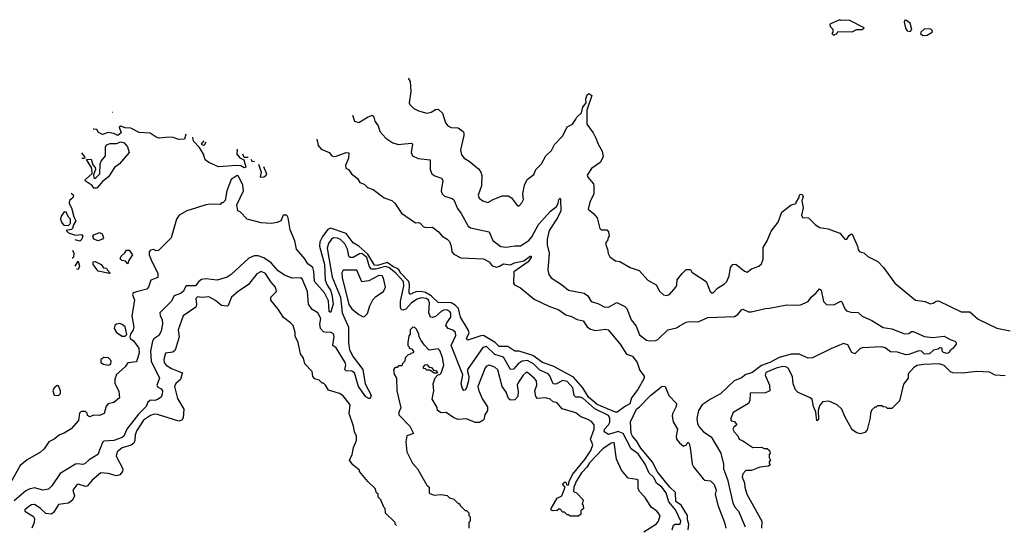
# Model space of a CAD drawing. Extents: x 2348354 to 2479840, y 460476 to 613653.
# Tile 257 of 305: x 2427221 to 2434169, y 596206 to 599772. Entities that reach past the tile are written whole.
import ezdxf

# ---------------------------------------------------------------- set-up
doc = ezdxf.new("R2010")
doc.units = 0

msp = doc.modelspace()

# ---------------------------------------------------------------- linework, layer by layer
at = {"layer": '0CON05XD'}
for points in [[(2432965, 599660), (2432975, 599670), (2432988.3, 599671.7), (2432995, 599690), (2433095, 599687.5), (2433125, 599702.5), (2433165, 599702.5), (2433180, 599715), (2433075, 599770), (2433015, 599767.5), (2433005, 599772.5), (2432938.3, 599741.7), (2432940, 599725), (2432960, 599705), (2432960, 599685), (2432952.5, 599675), (2432965, 599660)], [(2433505, 599690), (2433515.6, 599704.4), (2433505, 599746.9), (2433475, 599770), (2433465, 599767.5), (2433461.2, 599755), (2433471.7, 599711.7), (2433483.3, 599693.3), (2433505, 599690)], [(2433595, 599660), (2433625, 599663.8), (2433660, 599685), (2433662.5, 599695), (2433650, 599705), (2433605, 599708.1), (2433580, 599685), (2433578, 599675), (2433595, 599660)], [(2429961.9, 599359.9), (2429976.4, 599336.4), (2429982, 599265), (2429970, 599185), (2429973.3, 599175), (2430002.5, 599145), (2430035, 599128.8), (2430095, 599114), (2430125, 599120.8), (2430155, 599138.8), (2430175, 599141.2), (2430205, 599112.5), (2430226.7, 599045), (2430243.3, 599025), (2430265, 599012), (2430315, 599008.8), (2430350, 598985), (2430356.2, 598975), (2430356, 598955), (2430332, 598855), (2430338.3, 598818.3), (2430356.7, 598795), (2430393.3, 598775), (2430459.5, 598719.5), (2430476.1, 598696.1), (2430483, 598673), (2430479.3, 598600.7), (2430457.5, 598535), (2430463.6, 598513.6), (2430490, 598495), (2430525, 598482.5), (2430562.5, 598505), (2430625, 598530), (2430669.3, 598529.3), (2430692.5, 598515), (2430735, 598460), (2430745, 598460), (2430765, 598480), (2430776.4, 598503.6), (2430772.5, 598545), (2430782.5, 598605), (2430802.5, 598645), (2430848.3, 598681.7), (2430862.5, 598715), (2430903, 598757), (2430935, 598812.5), (2430975, 598850), (2430995, 598892.5), (2431055, 598952.5), (2431083.6, 599016.4), (2431122.5, 599035), (2431145, 599070), (2431152.5, 599085), (2431186, 599115), (2431196, 599155), (2431218, 599185), (2431215.7, 599215), (2431225, 599243.3), (2431237, 599253), (2431257.7, 599237.7), (2431224, 599135), (2431223.8, 599035), (2431267.5, 598975), (2431287, 598937), (2431302.5, 598895), (2431332.5, 598845), (2431337.5, 598805), (2431317.5, 598765), (2431257, 598723), (2431226.2, 598675), (2431231.2, 598661.2), (2431270, 598615), (2431272.5, 598597.5), (2431273.3, 598545), (2431243.3, 598485), (2431232.5, 598435), (2431273, 598403), (2431296.1, 598376.1), (2431315, 598300), (2431325, 598290), (2431365, 598290), (2431377, 598277), (2431380, 598245), (2431373, 598237), (2431370, 598215), (2431358.3, 598201.7), (2431357.5, 598185), (2431370, 598155), (2431373, 598123), (2431385, 598100), (2431425, 598072.5), (2431455, 598067.5), (2431530, 598025), (2431593.6, 598003.6), (2431652.5, 597935), (2431713, 597903), (2431737, 597857), (2431765, 597832.5), (2431785, 597827.5), (2431806.1, 597833.9), (2431852, 597885), (2431858.1, 597901.9), (2431861.5, 597938.5), (2431895, 597982.5), (2431925, 598010), (2431955, 598010), (2431965, 597992.5), (2432065, 597926.2), (2432094.2, 597855), (2432105, 597846), (2432115, 597846.2), (2432145, 597878.8), (2432195, 597908.8), (2432211.2, 597925), (2432228, 597965), (2432236.7, 598025), (2432253.9, 598046.1), (2432275, 598047.5), (2432335, 597998.8), (2432355, 597992.5), (2432383.9, 598016.1), (2432436.1, 598033.9), (2432455, 598050), (2432466.4, 598083.6), (2432467.5, 598165), (2432496.7, 598213.3), (2432525, 598280), (2432572.5, 598345), (2432600, 598415), (2432665, 598467.5), (2432700, 598475), (2432700, 598485), (2432721.7, 598518.3), (2432723.9, 598536.1), (2432735, 598542.5), (2432745, 598537.5), (2432748.8, 598525), (2432740, 598495), (2432748.6, 598445), (2432738.8, 598395), (2432745, 598377.5), (2432786.1, 598376.1), (2432835, 598327.5), (2432865, 598307.5), (2432926.4, 598296.4), (2433007.7, 598267.7), (2433045, 598223.3), (2433057.5, 598225), (2433075, 598250), (2433085, 598260), (2433095, 598260), (2433132.5, 598175), (2433138.3, 598148.3), (2433150, 598135), (2433177, 598127), (2433205, 598102.5), (2433276.4, 598066.4), (2433317.5, 598025), (2433397.5, 597915), (2433542.5, 597795), (2433610, 597785), (2433645, 597768.8), (2433667.1, 597772.9), (2433687.5, 597787.5), (2433705, 597788.8), (2433865, 597711.2), (2433925, 597711.2), (2433985, 597659.2), (2434115, 597596.9), (2434209.1, 597579.1)], [(2427877.2, 599120.8), (2427879.4, 599119.4)], [(2429570.4, 599098.4), (2429585, 599057.5), (2429615, 599046.7), (2429675, 599085.8), (2429708, 599098), (2429720, 599085), (2429726.4, 599056.4), (2429750, 599025), (2429763.3, 598985), (2429805, 598936.7), (2429854.2, 598904.2), (2429895, 598891.2), (2429913.8, 598893.8), (2429985, 598902.5), (2429992.5, 598895), (2429983.8, 598835), (2429992.3, 598812.3), (2430034.1, 598794.1), (2430117.5, 598785), (2430118.8, 598715), (2430130, 598685), (2430150.5, 598670.5), (2430196.7, 598655), (2430207.3, 598637.3), (2430196, 598565), (2430202, 598545), (2430218.8, 598528.8), (2430271.9, 598511.9), (2430285, 598501.2), (2430310, 598440), (2430336.9, 598405), (2430385.5, 598315.5), (2430402.5, 598305), (2430535, 598276), (2430560, 598215), (2430616.1, 598173.9), (2430655, 598167.1), (2430715, 598177.5), (2430755, 598176.7), (2430815, 598214), (2430835, 598240), (2430881, 598329), (2430967.6, 598422.4), (2431009.6, 598455), (2431020.5, 598475), (2431024.6, 598505.4), (2431035, 598513.3), (2431037.8, 598505), (2431039.5, 598425), (2431015.5, 598375), (2430957.5, 598285), (2430943.3, 598225), (2430944, 598185), (2430957.5, 598125), (2430948.1, 598005), (2430955.6, 597975), (2430970.9, 597950.9), (2431045.4, 597905.4), (2431094.4, 597864.4), (2431205, 597844.3), (2431230, 597825), (2431254.2, 597785), (2431300.9, 597770.9), (2431345, 597748), (2431375, 597746), (2431435, 597776.7), (2431490.5, 597750.5), (2431506.2, 597735), (2431536.1, 597656.1), (2431570.7, 597610.7), (2431595, 597550), (2431645, 597513.3), (2431666.4, 597506.4), (2431709.5, 597510.5), (2431725, 597517.5), (2431795, 597586.2), (2431855, 597600), (2431870.8, 597609.2), (2431925, 597638.8), (2431946.4, 597643.6), (2432008.3, 597641.7), (2432077, 597673), (2432265, 597678), (2432287.9, 597692.1), (2432315, 597726.7), (2432325, 597730), (2432365, 597711.2), (2432381.7, 597711.7), (2432485, 597736.7), (2432513, 597737), (2432635, 597761.2), (2432725, 597760), (2432785, 597783.8), (2432806.9, 597815), (2432842.5, 597845), (2432865, 597874), (2432876, 597866), (2432892, 597785), (2432915, 597764.2), (2432965, 597760.8), (2433015, 597787.5), (2433023.3, 597783.3), (2433043.3, 597733.3), (2433055, 597720), (2433085, 597710.6), (2433136.9, 597706.9), (2433165, 597682.5), (2433235, 597650.8), (2433315, 597602.5), (2433375, 597592.9), (2433465, 597556.2), (2433495, 597558.8), (2433515, 597573.3), (2433525, 597573.8), (2433605, 597537.5), (2433665, 597530), (2433745, 597540), (2433786.2, 597516.2), (2433820, 597505), (2433830, 597495), (2433830, 597485), (2433807.5, 597455), (2433783.6, 597436.4), (2433780, 597425), (2433765, 597418.8), (2433740, 597425), (2433730, 597435), (2433730, 597455), (2433715, 597457.5), (2433701.7, 597448.3), (2433669.3, 597440.7), (2433640, 597415), (2433605, 597414.3), (2433583.8, 597433.8), (2433565, 597438), (2433495, 597410), (2433475, 597408.9), (2433415, 597428.1), (2433365, 597430.6), (2433327.9, 597457.9), (2433305, 597465.6), (2433165, 597458.9), (2433148.9, 597451.1), (2433115, 597416.2), (2433094, 597425), (2433065, 597478.8), (2433035, 597487.8), (2432945, 597452), (2432815, 597388.1), (2432785, 597384.2), (2432722.3, 597412.3), (2432665, 597413.5), (2432580.7, 597389.3), (2432515, 597355.3), (2432456.3, 597333.7), (2432387.9, 597282.1), (2432345, 597269.7), (2432315, 597247.5), (2432263.5, 597225), (2432167.4, 597132.6), (2432100.8, 597099.2), (2432036.9, 597055), (2432012.1, 597015), (2431999.8, 596960.2), (2432004, 596924), (2432013.3, 596903.3), (2432045.7, 596865), (2432100.2, 596830.2), (2432168, 596715), (2432187.7, 596637.7), (2432187.1, 596605), (2432215, 596530), (2432254.3, 596364.3), (2432268, 596335), (2432292.5, 596305), (2432341.4, 596195)], [(2428393.9, 598965.7), (2428385, 598930), (2428345, 598926.7), (2428305, 598941.2), (2428275, 598943.8), (2428205, 598938), (2428184.3, 598944.3), (2428142.3, 598972.3), (2428065, 598976.7), (2428006.4, 599006.4), (2427965, 599010), (2427935, 599022.5), (2427922.5, 599015), (2427936.7, 598975), (2427915, 598956.7), (2427885, 598970), (2427845, 598977.5), (2427805, 598963.3), (2427777, 598977), (2427765, 598997.5), (2427745, 599001.2), (2427739.4, 598999.6)], [(2428756, 598858.3), (2428752.5, 598825), (2428775, 598797.5), (2428803, 598783), (2428818.3, 598731.7), (2428805, 598727.5), (2428781.1, 598741.1), (2428754.7, 598744.7), (2428625, 598734.4), (2428555, 598764.6), (2428531.1, 598785), (2428518.1, 598825), (2428490.5, 598870.5), (2428448.8, 598915), (2428442.7, 598943.6)], [(2429317.8, 598929.6), (2429326.7, 598885), (2429349.5, 598859.5), (2429406.1, 598836.1), (2429423, 598813), (2429435, 598807.5), (2429455, 598810), (2429525, 598836), (2429543, 598833), (2429541.2, 598795), (2429521.2, 598745), (2429522.5, 598725), (2429542.5, 598715), (2429563.3, 598685), (2429605, 598652.5), (2429622.5, 598625), (2429652.3, 598612.3), (2429675, 598590), (2429715.8, 598575.8), (2429792.5, 598515), (2429847.8, 598497.8), (2429867.9, 598477.9), (2429915, 598408.8), (2430015, 598340), (2430035, 598342.5), (2430047, 598337), (2430067.5, 598315), (2430085, 598306.7), (2430135, 598310), (2430176.4, 598276.4), (2430202.5, 598245), (2430237.5, 598225), (2430255, 598207.5), (2430266.1, 598176.1), (2430270.8, 598135), (2430285, 598118.8), (2430335, 598094), (2430495, 598085.6), (2430533.8, 598065), (2430555.6, 598035.6), (2430585, 598028.1), (2430607, 598033), (2430635, 598050), (2430685, 598043.3), (2430713, 598057), (2430778.2, 598071.8), (2430824.3, 598105), (2430830, 598105), (2430830, 598095), (2430810, 598065), (2430708, 597995), (2430706, 597915), (2430712.2, 597902.2), (2430755, 597881.2), (2430852, 597802), (2430955, 597751.8), (2431025, 597725.6), (2431075, 597690.5), (2431115, 597679.1), (2431155, 597657.1), (2431197.6, 597647.6), (2431226.6, 597606.6), (2431249.8, 597589.8), (2431285, 597580), (2431355, 597590.6), (2431373.3, 597585), (2431459.4, 597485), (2431504.2, 597414.2), (2431545, 597399.2), (2431578.9, 597355), (2431597.4, 597297.4), (2431627.5, 597257.5), (2431627.5, 597245), (2431583.5, 597165), (2431537.5, 597105), (2431527, 597063), (2431496.8, 597046.8), (2431436.2, 597005), (2431425, 597003.3), (2431295, 597057.4), (2431235, 597109.5), (2431195.5, 597175.5), (2431130.2, 597250.2), (2430985, 597327.7), (2430910.6, 597355), (2430843.1, 597403.1), (2430745, 597434.5), (2430715, 597435.6), (2430665, 597466.7), (2430605, 597467.5), (2430576.6, 597496.6), (2430495, 597544.6), (2430475, 597543.8), (2430382.5, 597512.5), (2430374.2, 597525), (2430392, 597565), (2430385.7, 597585), (2430331.3, 597675), (2430316.7, 597735), (2430295, 597759.7), (2430264.8, 597774.8), (2430175, 597778.9), (2430125.9, 597825.9), (2430085, 597848.6), (2430055, 597855.7), (2430017, 597853), (2429974.4, 597834.4), (2429968.9, 597848.9), (2429972.6, 597905), (2429968, 597925), (2429911.9, 597985), (2429893.5, 598013.5), (2429855, 598030.6), (2429815, 598060), (2429745, 598039.2), (2429725, 598040.7), (2429678.6, 598118.6), (2429615, 598176.2), (2429575, 598198.5), (2429524.8, 598264.8), (2429415, 598302.4), (2429395, 598291.8), (2429357.3, 598242.7), (2429339.6, 598205), (2429336.9, 598175), (2429373.2, 598045), (2429375.8, 597935.8), (2429390.5, 597900.5), (2429415.3, 597865), (2429424.5, 597835), (2429433.3, 597765), (2429418, 597712), (2429415, 597707.5), (2429404.5, 597714.5), (2429399.6, 597789.6), (2429372.1, 597845), (2429302, 597925), (2429297.4, 597997.4), (2429289.4, 598025), (2429255, 598050), (2429234.4, 598085), (2429175.8, 598155), (2429163.9, 598213.9), (2429130.7, 598290.7), (2429116.7, 598375), (2429106.7, 598395), (2429080, 598395), (2429063.3, 598355), (2429038.8, 598341.2), (2428995, 598336), (2428925, 598340), (2428826.4, 598366.4), (2428776.4, 598416.4), (2428760, 598425), (2428753, 598467), (2428800, 598565), (2428795.6, 598605), (2428765, 598670), (2428755, 598672.5), (2428712.5, 598645), (2428682.5, 598565), (2428671.7, 598498.3), (2428655, 598480), (2428645, 598480), (2428635, 598470), (2428565, 598472.5), (2428535, 598467.5), (2428470, 598445), (2428400, 598425), (2428347, 598393), (2428327.5, 598365), (2428290, 598235), (2428200, 598145), (2428185, 598142.5), (2428165, 598152.5), (2428143.9, 598146.1), (2428134, 598136), (2428136, 598115), (2428155, 598066.7), (2428196, 597985), (2428196.7, 597955), (2428147.5, 597935), (2428130, 597885), (2428118.3, 597871.7), (2428045, 597854), (2428022.5, 597845), (2428017.5, 597835), (2428031.2, 597795), (2428013.9, 597683.9), (2428026.2, 597605), (2428023.3, 597585), (2428002.5, 597555), (2427997.5, 597535), (2428000, 597525), (2428025, 597507.5), (2428061.9, 597455), (2428065, 597422.5), (2428045, 597360), (2427985, 597352.5), (2427966.4, 597323.6), (2427905, 597270), (2427893.6, 597236.4), (2427893, 597207), (2427921.7, 597151.7), (2427926.7, 597105), (2427885, 597073.3), (2427845, 597062.5), (2427832.3, 597047.7), (2427816.7, 596995), (2427785, 596981.2), (2427745, 596983.3), (2427715, 596972.5), (2427700.7, 596980.7), (2427697, 596997), (2427685, 597010), (2427655, 597010), (2427643, 596997), (2427637.5, 596945), (2427585, 596887.5), (2427535, 596856.7), (2427502.5, 596845), (2427465, 596813.8), (2427426.7, 596795), (2427393.3, 596745), (2427368.8, 596721.2), (2427275, 596667.1), (2427225, 596628), (2427157.8, 596505)], [(2427765, 598583.8), (2427745, 598583.8), (2427733.6, 598603.6), (2427683.3, 598635), (2427686.7, 598645), (2427733, 598687), (2427730, 598725), (2427693, 598787), (2427725, 598788.8), (2427738.3, 598748.3), (2427755, 598730), (2427756.7, 598715), (2427742.5, 598677.5), (2427745, 598660), (2427755, 598652.5), (2427786.7, 598685), (2427790, 598755), (2427796.7, 598775), (2427828, 598812), (2427827, 598873), (2427835, 598890), (2427860.7, 598899.3), (2427905, 598900), (2427935, 598910), (2427957.5, 598905), (2427981.2, 598875), (2427993.3, 598835), (2427925, 598756.7), (2427890.8, 598729.2), (2427847.5, 598665), (2427807.1, 598632.9), (2427765, 598583.8)], [(2428521.4, 598914.9), (2428515, 598912.5), (2428502.5, 598895), (2428515, 598887.5), (2428525, 598890), (2428536.3, 598911.6)], [(2427657.2, 598834.2), (2427678.8, 598805), (2427680, 598795), (2427675, 598793.3), (2427660.3, 598794)], [(2428833.5, 598800), (2428805, 598800), (2428796.9, 598824.2)], [(2428878.1, 598771.3), (2428865, 598770), (2428853.7, 598787)], [(2428942.5, 598736.2), (2428962.5, 598685), (2428958.3, 598671.7), (2428945, 598662.5), (2428925, 598660), (2428920, 598665), (2428927.5, 598695), (2428908.5, 598751.9)], [(2427584, 598548.1), (2427601.2, 598535), (2427596.2, 598515), (2427573.9, 598496.1), (2427570, 598475), (2427586.2, 598445), (2427603, 598383), (2427617.5, 598355), (2427600, 598325), (2427595, 598300), (2427587, 598293), (2427550, 598285), (2427565, 598270), (2427615, 598252.5), (2427658.3, 598258.3), (2427667.5, 598245), (2427660, 598225), (2427645, 598210), (2427613.5, 598219.8)], [(2427565, 598320), (2427580, 598335), (2427580, 598365), (2427565, 598380), (2427550, 598415), (2427535, 598417.5), (2427513.8, 598386.2), (2427510, 598365), (2427519.3, 598339.3), (2427533.6, 598323.6), (2427565, 598320)], [(2427775, 598212.5), (2427743.6, 598223.6), (2427737.5, 598245), (2427743.9, 598256.1), (2427785, 598272.5), (2427803, 598263), (2427812.5, 598235), (2427806.1, 598223.9), (2427775, 598212.5)], [(2430277.7, 597582.3), (2430243.8, 597595), (2430229.2, 597615), (2430235.7, 597635), (2430264.6, 597675), (2430263.1, 597703.1), (2430256.5, 597715), (2430235, 597725.4), (2430215, 597722.9), (2430195, 597713.5), (2430155, 597679.1), (2430135, 597672.3), (2430120, 597675), (2430108.9, 597705), (2430113.3, 597775), (2430105, 597794.4), (2430091.4, 597805), (2430055, 597810.3), (2430025, 597801.4), (2429986.8, 597775), (2429945, 597731.8), (2429925, 597723.3), (2429915, 597726), (2429907.5, 597745), (2429907.4, 597785), (2429931.9, 597895), (2429929.4, 597925), (2429875.7, 597985.7), (2429825, 598023.7), (2429801, 598031), (2429735, 598012), (2429703.6, 598013.6), (2429690, 598030), (2429670.3, 598095), (2429635, 598123.3), (2429618.2, 598121.8), (2429575, 598096.2), (2429554.2, 598095), (2429544.7, 598104.7), (2429533.7, 598155), (2429515, 598191.8), (2429485, 598222.3), (2429465, 598232.5), (2429436.1, 598233.9), (2429422.5, 598225), (2429400.7, 598195), (2429390.6, 598160.6), (2429427.2, 597957.2), (2429484.3, 597815), (2429497.8, 597705), (2429542.2, 597605), (2429542, 597495), (2429548.3, 597445), (2429574.1, 597394.1), (2429643.8, 597305), (2429660, 597205), (2429700.8, 597125), (2429695, 597101.8), (2429685, 597099.7), (2429665, 597111.6), (2429612.7, 597185), (2429582.8, 597282.8), (2429565, 597294.6), (2429526.2, 597296.2), (2429514.5, 597304.5), (2429522.7, 597335), (2429518.6, 597355), (2429455, 597458), (2429431.2, 597475), (2429433.3, 597496.7), (2429441.1, 597535), (2429435, 597558), (2429415, 597568.6), (2429385, 597565.7), (2429365, 597571.9), (2429343.3, 597593.3), (2429338.8, 597625), (2429345.4, 597665), (2429325, 597704.2), (2429285, 597727.5), (2429259.6, 597765), (2429252.1, 597855), (2429214.6, 597944.6), (2429205, 597952.9), (2429145, 597948.6), (2429090.5, 597970.5), (2429045, 598002), (2428995, 598058), (2428943.3, 598093.3), (2428905, 598106.7), (2428875, 598106.7), (2428839.3, 598090.7), (2428714.2, 597975.8), (2428685, 597956.2), (2428615, 597936.2), (2428534.1, 597944.1), (2428505, 597940.8), (2428485, 597926.2), (2428462.5, 597895), (2428395.7, 597894.3), (2428374.6, 597855.4), (2428355, 597840.6), (2428312, 597825), (2428290, 597785), (2428210.8, 597705), (2428211.9, 597685), (2428225.7, 597655), (2428229.2, 597625), (2428219.2, 597575), (2428204, 597545), (2428169.1, 597520.9), (2428157.5, 597505), (2428144.6, 597434.6), (2428148.5, 597365), (2428207.5, 597245), (2428188.8, 597195), (2428195, 597183.8), (2428219.7, 597169.7), (2428228.6, 597155), (2428227.9, 597132.1), (2428218.8, 597111.2), (2428195, 597093.3), (2428175, 597086.7), (2428145, 597088), (2428126.2, 597075), (2428112.9, 597045), (2428059.3, 596990.7), (2427976.7, 596885), (2427955.6, 596835), (2427945.7, 596825), (2427885, 596805.4), (2427815, 596800.8), (2427805, 596790), (2427773.3, 596705), (2427712.1, 596667.9), (2427681.1, 596638.9), (2427665, 596634.4), (2427635, 596640.6), (2427615, 596637.1), (2427507.8, 596572.2), (2427448, 596485), (2427425, 596461.2), (2427385, 596454.2), (2427325, 596471.4), (2427288.9, 596461.1), (2427265, 596450), (2427182, 596378)], [(2427594.3, 598147.8), (2427602.5, 598125), (2427601.7, 598098.3), (2427595, 598090), (2427590.7, 598090.9)], [(2427985, 598050), (2427968.3, 598068.3), (2427943, 598073), (2427930, 598085), (2427937.5, 598105), (2427963, 598127), (2427975, 598147.5), (2427995, 598147.5), (2428016.7, 598115), (2427988.3, 598071.7), (2427985, 598050)], [(2427613.4, 598034.7), (2427635, 598070), (2427642.5, 598035), (2427635, 598010), (2427623.3, 598012.3)], [(2427855, 597982.5), (2427775, 598000), (2427740, 598045), (2427740, 598065), (2427755, 598067.5), (2427796.4, 598046.4), (2427813, 598023), (2427835, 598020), (2427840, 598005), (2427860, 597985), (2427855, 597982.5)], [(2429880, 596205), (2429870, 596215), (2429870, 596225), (2429801.7, 596291.7), (2429800, 596325), (2429790, 596335), (2429770, 596385), (2429750, 596405), (2429750, 596425), (2429740, 596435), (2429730, 596465), (2429677.5, 596515), (2429620, 596585), (2429620, 596595), (2429572.3, 596632.3), (2429547.5, 596665), (2429567.5, 596705), (2429577.5, 596755), (2429597.5, 596805), (2429597.5, 596835), (2429583.3, 596865), (2429576.4, 596906.4), (2429546.2, 596995), (2429553.3, 597055), (2429505, 597118.8), (2429477.5, 597135), (2429399.3, 597159.3), (2429380, 597195), (2429365, 597210), (2429355, 597210), (2429335, 597230), (2429305, 597240), (2429290, 597255), (2429285, 597290), (2429233.3, 597345), (2429223.3, 597385), (2429202.5, 597415), (2429187.5, 597495), (2429165, 597540), (2429166.1, 597566.1), (2429150, 597615), (2429133.3, 597635), (2429083.2, 597673.2), (2429045, 597731.2), (2428993.2, 597793.2), (2428994.3, 597815.7), (2429033.3, 597855), (2429026.2, 597885), (2428993.1, 597923.1), (2428955, 597981.4), (2428925, 597996.7), (2428895, 597980.6), (2428835.3, 597904.7), (2428763.6, 597856.4), (2428716.7, 597815), (2428692.5, 597757.5), (2428685, 597752.5), (2428645, 597757.1), (2428602.5, 597792.5), (2428555, 597816.7), (2428505, 597812.8), (2428475, 597818.9), (2428464.5, 597805), (2428470, 597765), (2428464.5, 597745.5), (2428375.4, 597684.6), (2428340.6, 597585), (2428345.6, 597535), (2428318.1, 597441.9), (2428302.7, 597427.3), (2428250.3, 597419.7), (2428239.1, 597375), (2428240.9, 597355), (2428255.7, 597335), (2428292.1, 597312.1), (2428363.8, 597285), (2428367.3, 597277.3), (2428356.1, 597233.9), (2428322.5, 597207.5), (2428314.5, 597185), (2428335, 597101.2), (2428380, 597025), (2428374.4, 596965), (2428365, 596947.5), (2428345, 596941.1), (2428195, 596988.5), (2428170, 596990), (2428145, 596980.4), (2428095, 596947.3), (2428047.7, 596875), (2428036.7, 596845), (2428034.6, 596805.4), (2428027.1, 596785), (2428008.3, 596771.7), (2427945, 596752.3), (2427909.4, 596725), (2427903.3, 596695), (2427948.8, 596605), (2427946.2, 596585), (2427928.3, 596561.7), (2427905, 596555.7), (2427845, 596571.1), (2427795, 596575.4), (2427731.9, 596525), (2427697.5, 596482.5), (2427685, 596480.8), (2427635, 596495.8), (2427625, 596492), (2427597.5, 596455), (2427608.8, 596415), (2427595, 596382.5), (2427565, 596363.3), (2427495, 596354), (2427461.7, 596298.3), (2427445, 596286), (2427405, 596288.8), (2427365, 596327.5), (2427325, 596352), (2427305, 596351.2), (2427285, 596340), (2427256.7, 596315), (2427256.7, 596305), (2427319.5, 596269.5), (2427326.2, 596255), (2427324, 596225), (2427306, 596185)], [(2429645, 597677.5), (2429655, 597680), (2429675, 597700), (2429691.2, 597755), (2429712.5, 597797.5), (2429735, 597820), (2429787.5, 597855), (2429802.5, 597885), (2429789.5, 597949.5), (2429780, 597965), (2429755, 597969.4), (2429685, 597930.8), (2429635, 597922.5), (2429600, 598005), (2429503, 598007), (2429493.8, 597986.2), (2429496, 597955), (2429545, 597763.3), (2429565, 597732.5), (2429615, 597693.3), (2429645, 597677.5)], [(2427965, 597540), (2427977.5, 597552.5), (2427965.6, 597605.6), (2427945, 597622.9), (2427925, 597629.4), (2427905, 597625.8), (2427893.3, 597616.7), (2427887.1, 597595), (2427905, 597565.8), (2427945, 597540.8), (2427965, 597540)], [(2431625, 596160), (2431715, 596217.5), (2431730, 596235), (2431740, 596275), (2431717.5, 596305), (2431677.5, 596335), (2431635, 596402.5), (2431594.2, 596444.2), (2431586.2, 596465), (2431585, 596522.5), (2431575, 596530), (2431515, 596540), (2431468.8, 596595), (2431433.2, 596673.2), (2431415, 596791.2), (2431395, 596786), (2431337.2, 596745), (2431243, 596647), (2431225, 596617.8), (2431184.6, 596575.4), (2431150.5, 596519.5), (2431132.5, 596475), (2431130, 596445), (2431150, 596435), (2431197.5, 596385), (2431190, 596355), (2431197, 596347), (2431200, 596325), (2431181.7, 596308.3), (2431180, 596285), (2431165, 596270), (2431105, 596270), (2431095, 596280), (2431085, 596280), (2431065, 596300), (2431055, 596300), (2431035, 596320), (2431025, 596320), (2431015, 596310), (2430985, 596307.5), (2430972.5, 596312.5), (2430972.5, 596325), (2431015, 596397.5), (2431046.7, 596415), (2431070, 596475), (2431053, 596493), (2431055, 596500), (2431065, 596510), (2431075, 596510), (2431081.7, 596491.7), (2431095, 596490), (2431097.5, 596515), (2431122, 596565), (2431209.7, 596670.3), (2431251.7, 596735), (2431264.6, 596775), (2431248.9, 596815), (2431275.6, 596885.6), (2431275.5, 596915.5), (2431255, 596938), (2431225.6, 596955.6), (2431180.7, 596970.7), (2431145, 597000), (2431048.8, 597028.8), (2431015, 597070), (2430986.1, 597076.1), (2430963.3, 597095), (2430935, 597105.5), (2430875, 597100), (2430864.3, 597114.3), (2430856, 597155), (2430870, 597195), (2430866.9, 597225), (2430852.5, 597245), (2430805, 597283.8), (2430795, 597283.8), (2430775, 597266.2), (2430740, 597215), (2430732, 597195), (2430739.7, 597149.7), (2430736.7, 597115), (2430715, 597090.6), (2430685, 597089.4), (2430670.7, 597100.7), (2430654, 597145), (2430626.5, 597186.5), (2430595, 597302), (2430575, 597322.5), (2430535, 597336), (2430515, 597328.8), (2430505, 597316.7), (2430453.8, 597185), (2430460, 597155), (2430487.5, 597095), (2430523, 597043), (2430522.5, 597015), (2430502.5, 596985), (2430497, 596953), (2430490, 596945), (2430465, 596932.5), (2430435, 596932.5), (2430375, 596956.7), (2430315, 596952.5), (2430285, 596963.3), (2430231.7, 597001.7), (2430195, 597000), (2430170, 597015), (2430167, 597037), (2430132.5, 597095), (2430142.5, 597155), (2430140, 597205), (2430153, 597247), (2430171.7, 597268.3), (2430185, 597270), (2430195, 597280), (2430213.8, 597335), (2430205, 597390), (2430185, 597440), (2430175, 597450), (2430111.7, 597441.7), (2430077, 597477), (2430055, 597510), (2430040, 597535), (2430037.5, 597555), (2430020.7, 597590.7), (2430010.7, 597600.7), (2429995, 597603.3), (2429976.7, 597585), (2429977.5, 597555), (2429968.3, 597541.7), (2429960, 597495), (2429960, 597475), (2429970, 597465), (2429970, 597455), (2429985, 597450), (2430000, 597435), (2429998.3, 597421.7), (2429981.7, 597418.3), (2429975, 597410), (2429961.7, 597408.3), (2429941.7, 597388.3), (2429940, 597365), (2429921.7, 597348.3), (2429918.3, 597331.7), (2429895, 597330), (2429885, 597320), (2429871.7, 597318.3), (2429860, 597305), (2429863, 597273), (2429880, 597245), (2429882.5, 597155), (2429910, 597035), (2429897.5, 597005), (2429897.5, 596985), (2429973.8, 596905), (2430000, 596855), (2429953, 596837), (2429946.7, 596795), (2429953.3, 596725), (2429993.3, 596645), (2430027.5, 596605), (2430095, 596490), (2430110, 596475), (2430110, 596435), (2430115, 596430), (2430145, 596420), (2430195, 596422.5), (2430237, 596417), (2430255, 596400), (2430285, 596390), (2430315, 596360), (2430325, 596360), (2430330, 596345), (2430365, 596310), (2430375, 596310), (2430390, 596295), (2430390, 596275), (2430400, 596265), (2430400, 596235), (2430390, 596225), (2430390, 596185)], [(2431826.1, 596175), (2431835, 596206.7), (2431846, 596214), (2431882, 596215), (2431885.5, 596235), (2431849.4, 596315), (2431801.9, 596371.9), (2431784.1, 596435), (2431751.8, 596475), (2431713.9, 596503.9), (2431695, 596543.8), (2431661.9, 596575), (2431635, 596636.5), (2431585, 596709.7), (2431535, 596745.5), (2431479.6, 596855), (2431445, 596867.9), (2431375, 596847.5), (2431345.8, 596865), (2431347.3, 596885), (2431376.5, 596915), (2431386.3, 596933.7), (2431385, 596958.8), (2431375, 596980.4), (2431278.8, 597028.8), (2431195, 597102.1), (2431175, 597111.1), (2431145, 597110), (2431132.7, 597122.7), (2431123.9, 597175), (2431085, 597221.5), (2431053, 597227), (2431005, 597202.5), (2430985, 597203.8), (2430961.5, 597261.5), (2430950, 597275), (2430891.2, 597301.2), (2430847.7, 597345), (2430805, 597369.7), (2430766.9, 597365), (2430739.4, 597345), (2430705, 597307.1), (2430685, 597305.8), (2430635, 597391.1), (2430575, 597411.2), (2430515, 597467.8), (2430490.5, 597459.5), (2430381.8, 597305), (2430380.2, 597290.2), (2430390.4, 597255), (2430388, 597225), (2430374.4, 597175), (2430365, 597159.2), (2430355, 597158), (2430345, 597171.2), (2430336.1, 597205), (2430348.2, 597268.2), (2430265.9, 597475), (2430299.6, 597545), (2430297.3, 597567.3), (2430277.7, 597582.3)], [(2427845, 597336.7), (2427865, 597342.5), (2427866.4, 597366.4), (2427847.7, 597387.7), (2427815, 597390), (2427793.8, 597375), (2427793.9, 597353.9), (2427812.3, 597342.3), (2427845, 597336.7)], [(2430165, 597280), (2430145, 597280), (2430115, 597300), (2430095, 597300), (2430085, 597310), (2430071.7, 597311.7), (2430070, 597325), (2430081.7, 597338.3), (2430095, 597340), (2430111.7, 597321.7), (2430128.3, 597318.3), (2430141.7, 597301.7), (2430158.3, 597298.3), (2430170, 597285), (2430165, 597280)], [(2434175, 597261.1), (2434105, 597266.2), (2434065, 597286), (2433975, 597291.2), (2433871.7, 597278.3), (2433805, 597282), (2433789.7, 597289.7), (2433745, 597334.3), (2433710, 597345), (2433599.5, 597340.5), (2433555, 597332.5), (2433530.7, 597319.3), (2433490, 597275), (2433490, 597245), (2433458.3, 597201.7), (2433430, 597085), (2433375, 597030), (2433345, 597030), (2433335, 597040), (2433313, 597043), (2433305, 597050), (2433275, 597050), (2433265, 597040), (2433255, 597040), (2433235, 597020), (2433223.6, 596996.4), (2433222.5, 596965), (2433200.7, 596879.3), (2433185, 596860), (2433155, 596852.5), (2433128.3, 596858.3), (2433095, 596880), (2433043.3, 596973.3), (2433022.5, 597025), (2432990, 597055), (2432931.7, 597081.7), (2432887, 597077), (2432865, 597050), (2432856.2, 597015), (2432856.9, 596953.1), (2432845, 596943.3), (2432838.8, 597005), (2432823.2, 597043.2), (2432813.3, 597095), (2432795, 597108.8), (2432715, 597142.5), (2432695, 597162.5), (2432678, 597205), (2432673.3, 597255), (2432643.8, 597315), (2432627.5, 597325), (2432605, 597325.5), (2432558, 597315), (2432486.1, 597283.9), (2432482, 597265), (2432511.2, 597195), (2432513.3, 597155), (2432485, 597140), (2432375, 597137.5), (2432373.6, 597086.4), (2432363.3, 597065), (2432255, 597002.5), (2432237.5, 596955), (2432245, 596942.5), (2432265, 596937.5), (2432282.5, 596915), (2432260.7, 596899.3), (2432253.9, 596883.9), (2432262.5, 596865), (2432288.3, 596838.3), (2432297.5, 596815), (2432325, 596803.3), (2432395, 596756.2), (2432455, 596756.7), (2432475, 596747.5), (2432495, 596747.5), (2432512.5, 596735), (2432517.5, 596715), (2432510, 596705), (2432510, 596685), (2432520, 596665), (2432510, 596655), (2432510, 596645), (2432520, 596635), (2432505, 596622.5), (2432445, 596616.2), (2432385, 596592.5), (2432345, 596593.3), (2432325, 596570), (2432318.8, 596545), (2432336.8, 596506.8), (2432338, 596475), (2432352, 596425), (2432458.8, 596235), (2432456.7, 596185)], [(2427495, 597121.2), (2427510, 597135), (2427510, 597155), (2427495, 597190), (2427485, 597192.5), (2427465, 597176.2), (2427454.3, 597154.3), (2427465, 597123.3), (2427495, 597121.2)], [(2431937.5, 596175), (2431943.5, 596215), (2431932.5, 596245), (2431933.3, 596275), (2431888.8, 596348.8), (2431851.4, 596375), (2431848.3, 596438.3), (2431808.6, 596475), (2431719.4, 596585), (2431689.1, 596649.1), (2431605, 596750), (2431573.1, 596803.1), (2431545, 596834.3), (2431536.7, 596855), (2431531.5, 596935), (2431573.5, 597026.5), (2431595, 597041.5), (2431675, 597124.4), (2431755, 597188.8), (2431775, 597186.2), (2431800.8, 597120.8), (2431855.8, 597065), (2431853.8, 597045), (2431827.2, 596992.8), (2431824.4, 596975.6), (2431832.7, 596935), (2431862.9, 596885), (2431854.2, 596835), (2431856.9, 596815), (2431877, 596787), (2431905, 596763.8), (2431925.7, 596774.3), (2431935, 596792.5), (2431945, 596783.3), (2431953.3, 596755), (2431966.8, 596636.8), (2431975, 596618.8), (2432043.3, 596533.3), (2432055.5, 596525.5), (2432095, 596518.9), (2432121.9, 596495), (2432135.6, 596455), (2432129.2, 596425), (2432148.6, 596348.6), (2432195.7, 596225), (2432203.3, 596185)]]:
    msp.add_lwpolyline(points, dxfattribs=at)

doc.saveas('drawing.dxf')
